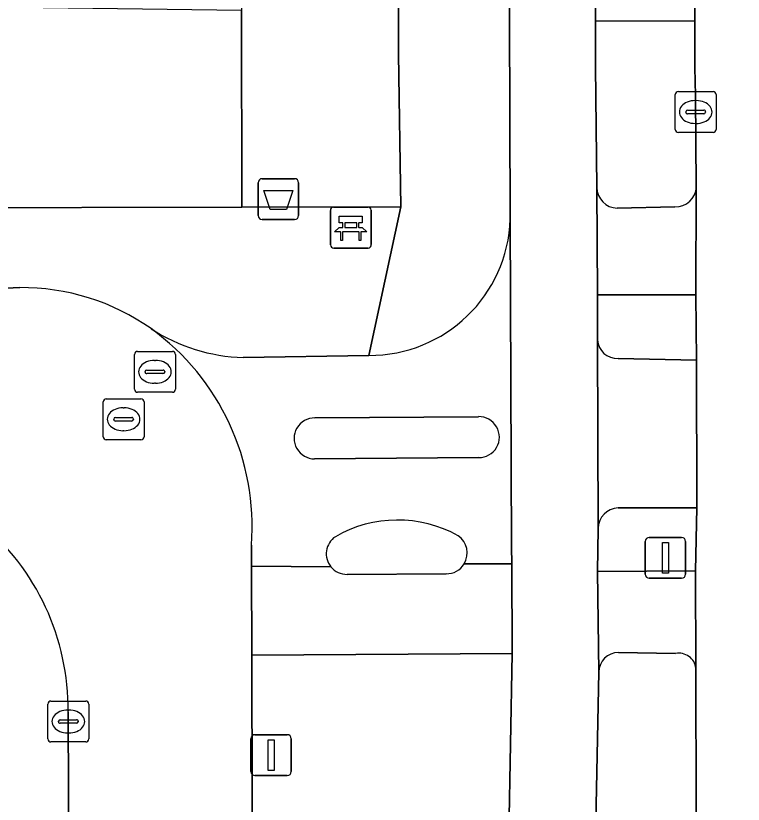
# Model space of a CAD drawing. Extents: x 160455 to 162082, y 388339 to 389736.
# Drawn here: x 161015.12 to 161032.93, y 388685.52 to 388704.81 of the extents above; entities that cross this region are included whole.
import ezdxf

# ---------------------------------------------------------------- set-up
doc = ezdxf.new("R2010")
doc.units = 0
for name, color, linetype in [('IMGEO_Afvalbak', 7, 'Continuous'), ('IMGEO_Bank', 7, 'Continuous'), ('IMGEO_Berm_groen', 7, 'Continuous'), ('IMGEO_Fietspad_gesloten', 7, 'Continuous'), ('IMGEO_Fietspad_open', 7, 'Continuous'), ('IMGEO_Groenvoorziening', 7, 'Continuous'), ('IMGEO_Kolk', 7, 'Continuous'), ('IMGEO_Lichtmast', 7, 'Continuous'), ('IMGEO_Rijbaan_lokaal_gesloten', 7, 'Continuous'), ('IMGEO_Rijbaan_lokaal_open', 7, 'Continuous'), ('IMGEO_Rioolput', 7, 'Continuous'), ('IMGEO_Verkeerseiland_open', 7, 'Continuous'), ('IMGEO_Voetpad_open', 7, 'Continuous')]:
    doc.layers.add(name, color=color, linetype=linetype)

msp = doc.modelspace()

# ---------------------------------------------------------------- linework, layer by layer
at = {"layer": 'IMGEO_Afvalbak'}
for p, q in [((161021.153, 388700.826), (161021.943, 388700.826)), ((161021.943, 388700.826), (161021.153, 388700.826)), ((161021.053, 388699.926), (161021.053, 388700.726)), ((161021.053, 388700.726), (161021.053, 388699.926)), ((161022.043, 388700.726), (161022.043, 388699.926)), ((161022.043, 388699.926), (161022.043, 388700.726)), ((161021.943, 388699.826), (161021.153, 388699.826)), ((161021.153, 388699.826), (161021.943, 388699.826))]:
    msp.add_line(p, q, dxfattribs=at)
msp.add_lwpolyline([(161021.196, 388700.54), (161021.9, 388700.54), (161021.751, 388700.07), (161021.345, 388700.07), (161021.196, 388700.54)], dxfattribs=at)
for centre, start, end in [((161021.153, 388700.726), 90, 180), ((161021.153, 388700.726), 90, 180), ((161021.943, 388700.726), 0, 90), ((161021.943, 388700.726), 360, 90), ((161021.153, 388699.926), 180, 270), ((161021.153, 388699.926), 180, 270), ((161021.943, 388699.926), 270, 0), ((161021.943, 388699.926), 270, 0)]:
    msp.add_arc(centre, 0.1, start, end, dxfattribs=at)
at = {"layer": 'IMGEO_Bank'}
for p, q in [((161022.822, 388699.204), (161022.822, 388700.045)), ((161022.822, 388700.045), (161022.822, 388699.204)), ((161022.897, 388700.129), (161023.738, 388700.129)), ((161023.738, 388700.129), (161022.897, 388700.129)), ((161023.822, 388700.054), (161023.822, 388699.213)), ((161023.822, 388699.213), (161023.822, 388700.054)), ((161023.131, 388699.635), (161023.131, 388699.741)), ((161023.175, 388699.741), (161023.175, 388699.635)), ((161023.463, 388699.747), (161023.181, 388699.747)), ((161023.181, 388699.629), (161023.463, 388699.629)), ((161023.469, 388699.635), (161023.469, 388699.741)), ((161023.513, 388699.741), (161023.513, 388699.635)), ((161023.519, 388699.527), (161023.126, 388699.527)), ((161023.747, 388699.129), (161022.906, 388699.129)), ((161022.906, 388699.129), (161023.747, 388699.129))]:
    msp.add_line(p, q, dxfattribs=at)
for points in [[(161023.125, 388699.747), (161023.039, 388699.747), (161023.039, 388699.908), (161023.602, 388699.908), (161023.602, 388699.747), (161023.519, 388699.747)], [(161023.069, 388699.527), (161022.927, 388699.527), (161023.039, 388699.629), (161023.125, 388699.629)], [(161023.519, 388699.629), (161023.602, 388699.629), (161023.714, 388699.527), (161023.575, 388699.527)], [(161023.119, 388699.52), (161023.119, 388699.313), (161023.076, 388699.313), (161023.076, 388699.52)], [(161023.569, 388699.52), (161023.569, 388699.313), (161023.525, 388699.313), (161023.525, 388699.52)]]:
    msp.add_lwpolyline(points, dxfattribs=at)
for centre, radius, start, end in [((161022.9, 388700.051), 0.0779, 92.4484, 184.2845), ((161022.9, 388700.051), 0.0779, 92.4484, 184.2845), ((161023.744, 388700.051), 0.0779, 2.4484, 94.2845), ((161023.744, 388700.051), 0.0779, 2.4484, 94.2845), ((161023.124, 388699.74), 0.00671, 2.8957, 87.1043), ((161023.124, 388699.636), 0.00671, 272.8957, 357.1043), ((161023.181, 388699.74), 0.00671, 92.8957, 177.1043), ((161023.181, 388699.636), 0.00671, 182.8957, 267.1043), ((161023.463, 388699.74), 0.00671, 2.8957, 87.1043), ((161023.463, 388699.636), 0.00671, 272.8957, 357.1043), ((161023.52, 388699.74), 0.00671, 92.8957, 177.1043), ((161023.52, 388699.636), 0.00671, 182.8957, 267.1043), ((161023.069, 388699.52), 0.00671, 2.8957, 87.1043), ((161023.126, 388699.52), 0.00671, 92.8957, 177.1043), ((161023.518, 388699.52), 0.00671, 2.8957, 87.1043), ((161023.575, 388699.52), 0.00671, 92.8957, 177.1043), ((161022.9, 388699.207), 0.0779, 182.4484, 274.2845), ((161022.9, 388699.207), 0.0779, 182.4484, 274.2845), ((161023.744, 388699.207), 0.0779, 272.4484, 4.2845), ((161023.744, 388699.207), 0.0779, 272.4484, 4.2845)]:
    msp.add_arc(centre, radius, start, end, dxfattribs=at)
at = {"layer": 'IMGEO_Berm_groen'}
for points in [[(161027.108, 388680.338), (161027.272, 388689.209), (161020.897, 388689.169), (161021.024, 388635.135), (161021.035, 388634.236), (161021.044, 388633.727)], [(161031.276, 388689.21), (161029.878, 388689.235)], [(161031.808, 388674.113), (161031.791, 388681.902), (161031.774, 388688.847)], [(161029.394, 388688.752), (161029.226, 388680.216)]]:
    msp.add_lwpolyline(points, dxfattribs=at)
for centre, radius, start, end in [((161029.889, 388688.74), 0.496, 91.3176, 178.5639), ((161031.354, 388688.793), 0.424, 7.275, 100.5473)]:
    msp.add_arc(centre, radius, start, end, dxfattribs=at)
at = {"layer": 'IMGEO_Fietspad_gesloten'}
for points in [[(161027.138, 388731.948), (161027.171, 388711.794), (161027.206, 388704.801), (161027.228, 388699.835), (161027.261, 388691.817), (161027.263, 388691.401), (161027.272, 388689.209), (161027.108, 388680.338)], [(161029.226, 388680.216), (161029.394, 388688.752), (161029.367, 388691.215), (161029.379, 388692.268), (161029.363, 388696.883), (161029.367, 388697.986), (161029.346, 388700.609), (161029.317, 388703.571), (161029.314, 388704.679), (161029.301, 388710.709), (161029.298, 388711.861), (161029.274, 388728.85), (161029.268, 388731.349)]]:
    msp.add_lwpolyline(points, dxfattribs=at)
at = {"layer": 'IMGEO_Fietspad_open'}
for points in [[(161026.098, 388691.402), (161027.263, 388691.401), (161027.261, 388691.817), (161027.228, 388699.835)], [(161029.363, 388696.883), (161029.379, 388692.268)], [(161023.765, 388696.503), (161020.69, 388696.45)], [(161029.867, 388692.772), (161031.796, 388692.775), (161031.786, 388696.384), (161029.868, 388696.428)], [(161022.439, 388694.973), (161026.448, 388695.002)], [(161026.452, 388694.001), (161022.437, 388693.971)], [(161020.891, 388691.858), (161020.892, 388691.347), (161022.837, 388691.327)]]:
    msp.add_lwpolyline(points, dxfattribs=at)
for centre, radius, start, end in [((161023.783, 388699.95), 3.447, 269.698, 358.0931), ((161020.822, 388700.84), 4.392, 237.0152, 268.2738), ((161014.92, 388692.306), 5.988, 355.7132, 54.1002), ((161029.844, 388696.909), 0.482, 183.1418, 272.8211), ((161026.459, 388694.502), 0.501, 269.1514, 91.3065), ((161022.434, 388694.472), 0.501, 89.43, 270.3413), ((161029.89, 388692.261), 0.511, 92.6009, 179.2472), ((161024.469, 388689.42), 3.054, 60.9914, 119.9616), ((161023.226, 388691.648), 0.505, 124.0299, 219.4928), ((161025.663, 388691.669), 0.51, 328.4714, 55.7749)]:
    msp.add_arc(centre, radius, start, end, dxfattribs=at)
at = {"layer": 'IMGEO_Groenvoorziening'}
msp.add_lwpolyline([(161007.303, 388762.692), (161005.821, 388761.965), (161006.266, 388761.054), (161020.621, 388731.678), (161020.64, 388711.063), (161020.64, 388710.846), (161020.646, 388704.937), (161020.65, 388700.126), (161024.549, 388700.134), (161024.489, 388703.87), (161024.477, 388712.446), (161024.428, 388732.082)], dxfattribs=at)
msp.add_lwpolyline([(161020.646, 388704.937), (161000, 388705.227), (160986.381, 388705.418), (160977.941, 388705.537), (160977.918, 388699.999), (161000, 388700.069), (161012.798, 388700.109), (161020.65, 388700.126)], close=True, dxfattribs=at)
at = {"layer": 'IMGEO_Kolk'}
for p, q in [((161031.343, 388702.957), (161032.195, 388702.957)), ((161031.268, 388702.031), (161031.268, 388702.883)), ((161031.756, 388702.737), (161031.781, 388702.737)), ((161032.269, 388702.883), (161032.269, 388702.031)), ((161031.527, 388702.451), (161031.527, 388702.463)), ((161031.965, 388702.414), (161031.567, 388702.414)), ((161031.57, 388702.5), (161031.968, 388702.5)), ((161032.011, 388702.463), (161032.011, 388702.451)), ((161031.779, 388702.177), (161031.754, 388702.177)), ((161032.195, 388701.957), (161031.343, 388701.957)), ((161015.905, 388687.118), (161015.905, 388687.97)), ((161015.98, 388688.044), (161016.832, 388688.044)), ((161016.906, 388687.97), (161016.906, 388687.118)), ((161016.393, 388687.824), (161016.418, 388687.824)), ((161016.164, 388687.538), (161016.164, 388687.55)), ((161016.602, 388687.501), (161016.204, 388687.501)), ((161016.207, 388687.587), (161016.605, 388687.587)), ((161016.648, 388687.55), (161016.648, 388687.538)), ((161016.416, 388687.264), (161016.391, 388687.264)), ((161016.832, 388687.044), (161015.98, 388687.044))]:
    msp.add_line(p, q, dxfattribs=at)
for points in [[(161031.343, 388702.957), (161032.195, 388702.957)], [(161031.268, 388702.031), (161031.268, 388702.883)], [(161032.269, 388702.883), (161032.269, 388702.031)], [(161032.195, 388701.957), (161031.343, 388701.957)], [(161015.905, 388687.118), (161015.905, 388687.97)], [(161015.98, 388688.044), (161016.832, 388688.044)], [(161016.906, 388687.97), (161016.906, 388687.118)], [(161016.832, 388687.044), (161015.98, 388687.044)]]:
    msp.add_lwpolyline(points, dxfattribs=at)
for centre, radius, start, end in [((161031.345, 388702.881), 0.0765, 91.552, 178.448), ((161031.345, 388702.881), 0.0765, 91.552, 178.448), ((161032.193, 388702.881), 0.0765, 1.552, 88.448), ((161032.193, 388702.881), 0.0765, 1.552, 88.448), ((161031.567, 388702.46), 0.0403, 85.8775, 175.7526), ((161031.564, 388702.45), 0.0366, 178.938, 274.7102), ((161031.968, 388702.457), 0.043, 264.8664, 352.4533), ((161031.972, 388702.462), 0.0386, 1.7309, 96.639), ((161031.345, 388702.033), 0.0765, 181.552, 268.448), ((161031.345, 388702.033), 0.0765, 181.552, 268.448), ((161032.193, 388702.033), 0.0765, 271.552, 358.448), ((161032.193, 388702.033), 0.0765, 271.552, 358.448), ((161015.982, 388687.968), 0.0765, 91.552, 178.448), ((161015.982, 388687.968), 0.0765, 91.552, 178.448), ((161016.83, 388687.968), 0.0765, 1.552, 88.448), ((161016.83, 388687.968), 0.0765, 1.552, 88.448), ((161016.204, 388687.547), 0.0403, 85.8775, 175.7526), ((161016.201, 388687.537), 0.0366, 178.938, 274.7102), ((161016.605, 388687.544), 0.043, 264.8664, 352.4533), ((161016.609, 388687.549), 0.0386, 1.7309, 96.639), ((161015.982, 388687.12), 0.0765, 181.552, 268.448), ((161015.982, 388687.12), 0.0765, 181.552, 268.448), ((161016.83, 388687.12), 0.0765, 271.552, 358.448), ((161016.83, 388687.12), 0.0765, 271.552, 358.448)]:
    msp.add_arc(centre, radius, start, end, dxfattribs=at)
for centre, major_axis, ratio, start_param, end_param in [((161031.755, 388702.457), (-0.387, 0.002), 0.722429, 4.712389, 7.853982), ((161031.78, 388702.457), (-0.39, 0.002), 0.717154, 1.570796, 4.712389), ((161016.392, 388687.544), (-0.387, 0.002), 0.722429, 4.712389, 7.853982), ((161016.417, 388687.544), (-0.39, 0.002), 0.717154, 1.570796, 4.712389)]:
    msp.add_ellipse(centre, major_axis=major_axis, ratio=ratio, start_param=start_param, end_param=end_param, dxfattribs=at)
at = {"layer": 'IMGEO_Lichtmast'}
for p, q in [((161030.531, 388691.149), (161030.531, 388691.949)), ((161030.531, 388691.949), (161030.531, 388691.149)), ((161030.631, 388692.049), (161031.421, 388692.049)), ((161031.421, 388692.049), (161030.631, 388692.049)), ((161031.521, 388691.949), (161031.521, 388691.149)), ((161031.521, 388691.149), (161031.521, 388691.949)), ((161031.421, 388691.049), (161030.631, 388691.049)), ((161030.631, 388691.049), (161031.421, 388691.049)), ((161020.875, 388686.322), (161020.875, 388687.122)), ((161020.875, 388687.122), (161020.875, 388686.322)), ((161020.975, 388687.222), (161021.765, 388687.222)), ((161021.765, 388687.222), (161020.975, 388687.222)), ((161021.865, 388687.122), (161021.865, 388686.322)), ((161021.865, 388686.322), (161021.865, 388687.122)), ((161021.765, 388686.222), (161020.975, 388686.222)), ((161020.975, 388686.222), (161021.765, 388686.222))]:
    msp.add_line(p, q, dxfattribs=at)
for points in [[(161030.951, 388691.924), (161031.101, 388691.924), (161031.101, 388691.174), (161030.951, 388691.174), (161030.951, 388691.924)], [(161021.295, 388687.097), (161021.445, 388687.097), (161021.445, 388686.347), (161021.295, 388686.347), (161021.295, 388687.097)]]:
    msp.add_lwpolyline(points, dxfattribs=at)
for centre, start, end in [((161030.631, 388691.949), 90, 180), ((161030.631, 388691.949), 90, 180), ((161031.421, 388691.949), 0, 90), ((161031.421, 388691.949), 360, 90), ((161030.631, 388691.149), 180, 270), ((161030.631, 388691.149), 180, 270), ((161031.421, 388691.149), 270, 0), ((161031.421, 388691.149), 270, 0), ((161020.975, 388687.122), 90, 180), ((161020.975, 388687.122), 90, 180), ((161021.765, 388687.122), 0, 90), ((161021.765, 388687.122), 360, 90), ((161020.975, 388686.322), 180, 270), ((161020.975, 388686.322), 180, 270), ((161021.765, 388686.322), 270, 0), ((161021.765, 388686.322), 270, 0)]:
    msp.add_arc(centre, 0.1, start, end, dxfattribs=at)
at = {"layer": 'IMGEO_Rijbaan_lokaal_gesloten'}
msp.add_lwpolyline([(161031.679, 388728.876), (161031.695, 388722.904), (161031.721, 388720.282), (161031.726, 388711.578), (161031.728, 388710.717), (161031.746, 388704.687), (161031.749, 388703.547), (161031.76, 388702.863), (161031.783, 388700.623), (161031.768, 388697.985), (161031.786, 388696.384), (161031.796, 388692.775), (161031.762, 388691.227), (161031.774, 388688.847), (161031.791, 388681.902), (161038.287, 388681.966), (161038.277, 388686.053), (161038.286, 388689.301), (161038.255, 388698.446), (161038.204, 388728.949)], close=True, dxfattribs=at)
at = {"layer": 'IMGEO_Rijbaan_lokaal_open'}
for points in [[(161015.214, 388698.16), (161012.631, 388698.036), (161009.246, 388697.99), (161009.273, 388693.63)], [(161020.897, 388689.169), (161020.892, 388691.347), (161020.891, 388691.858)], [(161016.398, 388687.779), (161016.442, 388677.73), (161016.445, 388673.805), (161016.456, 388665.357), (161016.466, 388661.133), (161016.484, 388653.297), (161016.488, 388649.049), (161016.533, 388634.173), (161021.035, 388634.236), (161021.024, 388635.135), (161020.897, 388689.169)]]:
    msp.add_lwpolyline(points, dxfattribs=at)
for centre, radius, start, end in [((161015.265, 388692.669), 5.492, 54.7988, 90.5358), ((161014.92, 388692.306), 5.988, 355.7132, 54.1002), ((161010.497, 388687.855), 5.902, 359.2611, 50.6224)]:
    msp.add_arc(centre, radius, start, end, dxfattribs=at)
at = {"layer": 'IMGEO_Rioolput'}
for p, q in [((161018.1, 388696.6), (161018.952, 388696.6)), ((161018.025, 388695.674), (161018.025, 388696.526)), ((161018.513, 388696.38), (161018.538, 388696.38)), ((161019.026, 388696.526), (161019.026, 388695.674)), ((161018.284, 388696.094), (161018.284, 388696.106)), ((161018.722, 388696.057), (161018.324, 388696.057)), ((161018.327, 388696.143), (161018.725, 388696.143)), ((161018.768, 388696.106), (161018.768, 388696.094)), ((161018.536, 388695.82), (161018.511, 388695.82)), ((161018.952, 388695.6), (161018.1, 388695.6)), ((161017.332, 388695.439), (161018.184, 388695.439)), ((161017.257, 388694.513), (161017.257, 388695.365)), ((161017.745, 388695.219), (161017.77, 388695.219)), ((161018.258, 388695.365), (161018.258, 388694.513)), ((161017.516, 388694.933), (161017.516, 388694.945)), ((161017.954, 388694.896), (161017.556, 388694.896)), ((161017.559, 388694.982), (161017.957, 388694.982)), ((161018, 388694.945), (161018, 388694.933)), ((161017.768, 388694.659), (161017.743, 388694.659)), ((161018.184, 388694.439), (161017.332, 388694.439))]:
    msp.add_line(p, q, dxfattribs=at)
for points in [[(161018.1, 388696.6), (161018.952, 388696.6)], [(161018.025, 388695.674), (161018.025, 388696.526)], [(161019.026, 388696.526), (161019.026, 388695.674)], [(161018.952, 388695.6), (161018.1, 388695.6)], [(161017.332, 388695.439), (161018.184, 388695.439)], [(161017.257, 388694.513), (161017.257, 388695.365)], [(161018.258, 388695.365), (161018.258, 388694.513)], [(161018.184, 388694.439), (161017.332, 388694.439)]]:
    msp.add_lwpolyline(points, dxfattribs=at)
for centre, radius, start, end in [((161018.102, 388696.524), 0.0765, 91.552, 178.448), ((161018.102, 388696.524), 0.0765, 91.552, 178.448), ((161018.95, 388696.524), 0.0765, 1.552, 88.448), ((161018.95, 388696.524), 0.0765, 1.552, 88.448), ((161018.324, 388696.103), 0.0403, 85.8775, 175.7526), ((161018.321, 388696.093), 0.0366, 178.938, 274.7102), ((161018.725, 388696.1), 0.043, 264.8664, 352.4533), ((161018.729, 388696.105), 0.0386, 1.7309, 96.639), ((161018.102, 388695.676), 0.0765, 181.552, 268.448), ((161018.102, 388695.676), 0.0765, 181.552, 268.448), ((161018.95, 388695.676), 0.0765, 271.552, 358.448), ((161018.95, 388695.676), 0.0765, 271.552, 358.448), ((161017.334, 388695.363), 0.0765, 91.552, 178.448), ((161017.334, 388695.363), 0.0765, 91.552, 178.448), ((161018.182, 388695.363), 0.0765, 1.552, 88.448), ((161018.182, 388695.363), 0.0765, 1.552, 88.448), ((161017.556, 388694.942), 0.0403, 85.8775, 175.7526), ((161017.553, 388694.932), 0.0366, 178.938, 274.7102), ((161017.957, 388694.939), 0.043, 264.8664, 352.4533), ((161017.961, 388694.944), 0.0386, 1.7309, 96.639), ((161017.334, 388694.515), 0.0765, 181.552, 268.448), ((161017.334, 388694.515), 0.0765, 181.552, 268.448), ((161018.182, 388694.515), 0.0765, 271.552, 358.448), ((161018.182, 388694.515), 0.0765, 271.552, 358.448)]:
    msp.add_arc(centre, radius, start, end, dxfattribs=at)
for centre, major_axis, ratio, start_param, end_param in [((161018.512, 388696.1), (-0.387, 0.002), 0.722429, 4.712389, 7.853982), ((161018.537, 388696.1), (-0.39, 0.002), 0.717154, 1.570796, 4.712389), ((161017.744, 388694.939), (-0.387, 0.002), 0.722429, 4.712389, 7.853982), ((161017.769, 388694.939), (-0.39, 0.002), 0.717154, 1.570796, 4.712389)]:
    msp.add_ellipse(centre, major_axis=major_axis, ratio=ratio, start_param=start_param, end_param=end_param, dxfattribs=at)
at = {"layer": 'IMGEO_Verkeerseiland_open'}
msp.add_lwpolyline([(161031.728, 388710.717), (161029.301, 388710.709), (161029.314, 388704.679), (161031.746, 388704.687)], close=True, dxfattribs=at)
for points in [[(161031.746, 388704.687), (161029.314, 388704.679), (161029.317, 388703.571), (161029.346, 388700.609)], [(161031.783, 388700.623), (161031.76, 388702.863), (161031.749, 388703.547), (161031.746, 388704.687)], [(161029.844, 388700.104), (161031.257, 388700.139)], [(161029.868, 388696.428), (161031.786, 388696.384), (161031.768, 388697.985), (161029.367, 388697.986), (161029.363, 388696.883)], [(161026.448, 388695.002), (161022.439, 388694.973)], [(161022.437, 388693.971), (161026.452, 388694.001)], [(161029.379, 388692.268), (161029.367, 388691.215), (161031.762, 388691.227), (161031.796, 388692.775), (161029.867, 388692.772)], [(161023.23, 388691.145), (161025.657, 388691.158)]]:
    msp.add_lwpolyline(points, dxfattribs=at)
for centre, radius, start, end in [((161029.862, 388700.62), 0.516, 181.2153, 267.985), ((161031.278, 388700.644), 0.506, 267.6507, 357.5868), ((161029.844, 388696.909), 0.482, 183.1418, 272.8211), ((161026.459, 388694.502), 0.501, 269.1514, 91.3065), ((161022.434, 388694.472), 0.501, 89.43, 270.3413), ((161029.89, 388692.261), 0.511, 92.6009, 179.2472), ((161024.469, 388689.42), 3.054, 60.9914, 119.9616), ((161023.226, 388691.648), 0.505, 124.0299, 219.4928), ((161025.663, 388691.669), 0.51, 328.4714, 55.7749), ((161025.662, 388691.669), 0.511, 269.3966, 328.5139), ((161023.226, 388691.652), 0.507, 219.882, 270.4199)]:
    msp.add_arc(centre, radius, start, end, dxfattribs=at)
at = {"layer": 'IMGEO_Voetpad_open'}
for points in [[(161024.428, 388732.082), (161024.477, 388712.446), (161024.489, 388703.87), (161024.549, 388700.134), (161023.765, 388696.503)], [(161027.228, 388699.835), (161027.206, 388704.801), (161027.171, 388711.794), (161027.138, 388731.948)], [(161029.346, 388700.609), (161029.367, 388697.986), (161031.768, 388697.985), (161031.783, 388700.623)], [(161024.549, 388700.134), (161020.65, 388700.126), (161012.798, 388700.109), (161000, 388700.069), (160977.918, 388699.999), (160977.914, 388698.938), (160977.921, 388698.02), (160977.921, 388697.839), (160981.384, 388697.846), (160991.997, 388697.868), (161004.354, 388697.923), (161009.246, 388697.99), (161012.631, 388698.036), (161015.214, 388698.16)], [(161020.69, 388696.45), (161023.765, 388696.503), (161024.549, 388700.134)], [(161031.257, 388700.139), (161029.844, 388700.104)], [(161022.837, 388691.327), (161020.892, 388691.347), (161020.897, 388689.169), (161027.272, 388689.209), (161027.263, 388691.401), (161026.098, 388691.402)], [(161025.657, 388691.158), (161023.23, 388691.145)], [(161031.774, 388688.847), (161031.762, 388691.227), (161029.367, 388691.215), (161029.394, 388688.752)], [(161029.878, 388689.235), (161031.276, 388689.21)], [(161016.466, 388661.133), (161016.456, 388665.357), (161016.445, 388673.805), (161016.442, 388677.73), (161016.398, 388687.779)]]:
    msp.add_lwpolyline(points, dxfattribs=at)
for centre, radius, start, end in [((161029.862, 388700.62), 0.516, 181.2153, 267.985), ((161031.278, 388700.644), 0.506, 267.6507, 357.5868), ((161023.783, 388699.95), 3.447, 269.698, 358.0931), ((161015.265, 388692.669), 5.492, 54.7988, 90.5358), ((161020.822, 388700.84), 4.392, 237.0152, 268.2738), ((161010.497, 388687.855), 5.902, 359.2611, 50.6224), ((161025.662, 388691.669), 0.511, 269.3966, 328.5139), ((161023.226, 388691.652), 0.507, 219.882, 270.4199), ((161029.889, 388688.74), 0.496, 91.3176, 178.5639), ((161031.354, 388688.793), 0.424, 7.275, 100.5473)]:
    msp.add_arc(centre, radius, start, end, dxfattribs=at)

doc.saveas('drawing.dxf')
